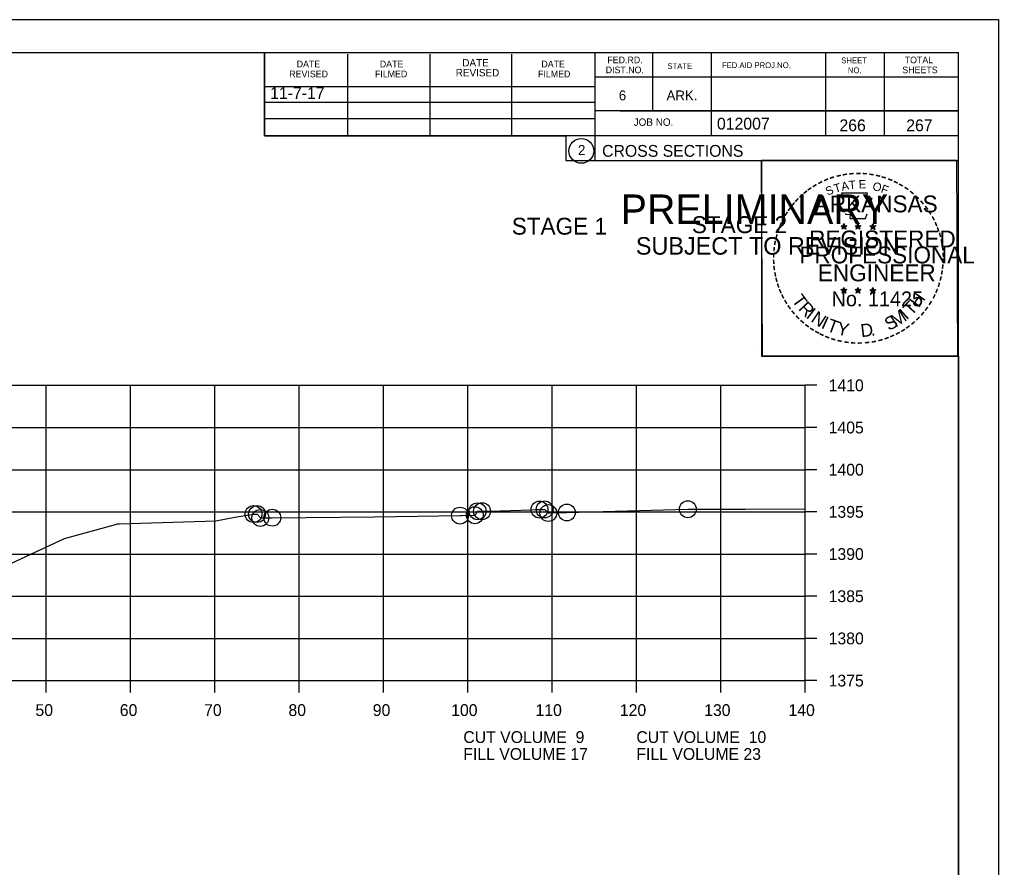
# Model space of a CAD drawing. Extents: x 1374311 to 1383814, y 384102 to 406278.
# Drawn here: x 1382767.7 to 1382883.8, y 387792.1 to 387892.6 of the extents above; entities that cross this region are included whole.
import ezdxf

# ---------------------------------------------------------------- set-up
doc = ezdxf.new("R2010")
doc.units = 0
for name, color, linetype in [('R_Axis', 7, 'Continuous'), ('R_Axis Annot', 7, 'Continuous'), ('R_Border', 7, 'Continuous'), ('R_Border PE', 7, 'Continuous'), ('R_Border Prem', 7, 'Continuous'), ('R_Exist Surface', 7, 'Continuous'), ('R_Fin Surface', 7, 'Continuous'), ('R_Grid', 7, 'Continuous'), ('R_No Plot', 7, 'Continuous'), ('R_Water', 7, 'Continuous')]:
    doc.layers.add(name, color=color, linetype=linetype)

msp = doc.modelspace()

# ---------------------------------------------------------------- linework, layer by layer
at = {"layer": 'R_Axis'}
for p, q in [((1382860.86, 387814.27), (1382860.86, 387849.27)), ((1382862.26, 387849.27), (1382860.86, 387849.27)), ((1382862.26, 387844.27), (1382860.86, 387844.27)), ((1382862.26, 387839.27), (1382860.86, 387839.27)), ((1382862.26, 387834.27), (1382860.86, 387834.27)), ((1382862.26, 387829.27), (1382860.86, 387829.27)), ((1382862.26, 387824.27), (1382860.86, 387824.27)), ((1382862.26, 387819.27), (1382860.86, 387819.27)), ((1382580.86, 387814.27), (1382860.86, 387814.27)), ((1382770.86, 387812.87), (1382770.86, 387814.27)), ((1382780.86, 387812.87), (1382780.86, 387814.27)), ((1382790.86, 387812.87), (1382790.86, 387814.27)), ((1382800.86, 387812.87), (1382800.86, 387814.27)), ((1382810.86, 387812.87), (1382810.86, 387814.27)), ((1382820.86, 387812.87), (1382820.86, 387814.27)), ((1382830.86, 387812.87), (1382830.86, 387814.27)), ((1382840.86, 387812.87), (1382840.86, 387814.27)), ((1382850.86, 387812.87), (1382850.86, 387814.27)), ((1382860.86, 387812.87), (1382860.86, 387814.27)), ((1382862.26, 387814.27), (1382860.86, 387814.27))]:
    msp.add_line(p, q, dxfattribs=at)
at = {"layer": 'R_Border'}
for p, q in [((1382562.86, 387888.73), (1382879.04, 387888.73)), ((1382796.78, 387878.85), (1382796.78, 387888.73)), ((1382835.94, 387888.73), (1382835.94, 387875.93)), ((1382842.78, 387888.73), (1382842.78, 387881.79)), ((1382849.72, 387888.73), (1382849.72, 387878.85)), ((1382863.3, 387888.73), (1382863.3, 387878.85)), ((1382870.24, 387888.73), (1382870.24, 387878.85)), ((1382879.04, 387683.27), (1382879.04, 387888.73)), ((1382806.64, 387878.85), (1382806.64, 387888.53)), ((1382816.4, 387878.85), (1382816.4, 387888.53)), ((1382826.08, 387878.85), (1382826.08, 387888.53)), ((1382879.04, 387885.79), (1382835.94, 387885.79)), ((1382879.04, 387885.81), (1382879.04, 387885.81)), ((1382796.78, 387884.71), (1382835.94, 387884.71)), ((1382796.78, 387882.85), (1382835.94, 387882.85)), ((1382879.04, 387881.79), (1382835.94, 387881.79)), ((1382838.9, 387881.79), (1382879.04, 387881.79)), ((1382796.78, 387878.85), (1382796.78, 387880.91)), ((1382796.78, 387880.91), (1382835.94, 387880.91)), ((1382879.04, 387878.85), (1382796.78, 387878.85)), ((1382835.94, 387875.93), (1382879.04, 387875.93))]:
    msp.add_line(p, q, dxfattribs=at)
msp.add_circle((1382834.33, 387877.06), 1.47, dxfattribs=at)
at = {"layer": 'R_Border PE'}
for p, q in [((1382865.13, 387868.18), (1382865.47, 387868.07)), ((1382865.13, 387868.18), (1382865.38, 387868.14)), ((1382865.13, 387868.18), (1382865.36, 387868.06)), ((1382865.26, 387867.78), (1382865.47, 387868.07)), ((1382865.26, 387867.78), (1382865.38, 387868.02)), ((1382865.26, 387867.78), (1382865.47, 387867.99)), ((1382865.47, 387868.44), (1382865.43, 387868.19)), ((1382865.47, 387868.07), (1382865.47, 387868.44)), ((1382865.47, 387868.44), (1382865.52, 387868.19)), ((1382865.82, 387868.18), (1382865.47, 387868.07)), ((1382865.69, 387867.78), (1382865.47, 387868.07)), ((1382865.69, 387867.78), (1382865.47, 387867.99)), ((1382865.82, 387868.18), (1382865.54, 387868.13)), ((1382865.69, 387867.78), (1382865.55, 387868.07)), ((1382865.82, 387868.18), (1382865.62, 387868.08)), ((1382866.8, 387868.18), (1382867.14, 387868.07)), ((1382866.8, 387868.18), (1382867.05, 387868.14)), ((1382866.8, 387868.18), (1382867.03, 387868.06)), ((1382866.93, 387867.78), (1382867.14, 387868.07)), ((1382866.93, 387867.78), (1382867.05, 387868.02)), ((1382866.93, 387867.78), (1382867.14, 387867.99)), ((1382867.14, 387868.44), (1382867.1, 387868.19)), ((1382867.14, 387868.07), (1382867.14, 387868.44)), ((1382867.14, 387868.44), (1382867.19, 387868.19)), ((1382867.49, 387868.18), (1382867.14, 387868.07)), ((1382867.36, 387867.78), (1382867.14, 387868.07)), ((1382867.36, 387867.78), (1382867.14, 387867.99)), ((1382867.49, 387868.18), (1382867.21, 387868.13)), ((1382867.36, 387867.78), (1382867.22, 387868.07)), ((1382867.49, 387868.18), (1382867.29, 387868.08)), ((1382868.56, 387868.17), (1382868.91, 387868.06)), ((1382868.56, 387868.17), (1382868.81, 387868.13)), ((1382868.56, 387868.17), (1382868.8, 387868.05)), ((1382868.69, 387867.76), (1382868.91, 387868.06)), ((1382868.69, 387867.76), (1382868.82, 387868.01)), ((1382868.69, 387867.76), (1382868.91, 387867.98)), ((1382868.91, 387868.43), (1382868.87, 387868.17)), ((1382868.91, 387868.06), (1382868.91, 387868.43)), ((1382868.91, 387868.43), (1382868.96, 387868.18)), ((1382869.26, 387868.17), (1382868.91, 387868.06)), ((1382869.12, 387867.76), (1382868.91, 387868.06)), ((1382869.12, 387867.76), (1382868.91, 387867.98)), ((1382869.26, 387868.17), (1382868.97, 387868.12)), ((1382869.12, 387867.76), (1382868.98, 387868.05)), ((1382869.26, 387868.17), (1382869.05, 387868.07)), ((1382865.47, 387860.86), (1382865.43, 387860.61)), ((1382865.47, 387860.5), (1382865.47, 387860.86)), ((1382865.47, 387860.86), (1382865.52, 387860.61)), ((1382867.14, 387860.86), (1382867.1, 387860.61)), ((1382867.14, 387860.5), (1382867.14, 387860.86)), ((1382867.14, 387860.86), (1382867.19, 387860.61)), ((1382868.91, 387860.85), (1382868.87, 387860.6)), ((1382868.91, 387860.49), (1382868.91, 387860.85)), ((1382868.91, 387860.85), (1382868.96, 387860.6)), ((1382865.12, 387860.61), (1382865.47, 387860.5)), ((1382865.12, 387860.61), (1382865.37, 387860.57)), ((1382865.12, 387860.61), (1382865.36, 387860.49)), ((1382865.25, 387860.2), (1382865.47, 387860.5)), ((1382865.25, 387860.2), (1382865.38, 387860.45)), ((1382865.25, 387860.2), (1382865.47, 387860.42)), ((1382865.82, 387860.61), (1382865.47, 387860.5)), ((1382865.68, 387860.2), (1382865.47, 387860.5)), ((1382865.68, 387860.2), (1382865.47, 387860.42)), ((1382865.82, 387860.61), (1382865.53, 387860.56)), ((1382865.68, 387860.2), (1382865.55, 387860.49)), ((1382865.82, 387860.61), (1382865.61, 387860.51)), ((1382866.79, 387860.61), (1382867.14, 387860.5)), ((1382866.79, 387860.61), (1382867.04, 387860.57)), ((1382866.79, 387860.61), (1382867.03, 387860.49)), ((1382866.92, 387860.2), (1382867.14, 387860.5)), ((1382866.92, 387860.2), (1382867.05, 387860.45)), ((1382866.92, 387860.2), (1382867.14, 387860.42)), ((1382867.49, 387860.61), (1382867.14, 387860.5)), ((1382867.35, 387860.2), (1382867.14, 387860.5)), ((1382867.35, 387860.2), (1382867.14, 387860.42)), ((1382867.49, 387860.61), (1382867.2, 387860.56)), ((1382867.35, 387860.2), (1382867.22, 387860.49)), ((1382867.49, 387860.61), (1382867.28, 387860.51)), ((1382868.56, 387860.6), (1382868.91, 387860.49)), ((1382868.56, 387860.6), (1382868.81, 387860.56)), ((1382868.56, 387860.6), (1382868.79, 387860.48)), ((1382868.69, 387860.19), (1382868.91, 387860.49)), ((1382868.69, 387860.19), (1382868.82, 387860.44)), ((1382868.69, 387860.19), (1382868.9, 387860.41)), ((1382869.12, 387860.19), (1382868.9, 387860.41)), ((1382869.25, 387860.6), (1382868.91, 387860.49)), ((1382869.12, 387860.19), (1382868.91, 387860.49)), ((1382869.25, 387860.6), (1382868.97, 387860.55)), ((1382869.12, 387860.19), (1382868.98, 387860.48)), ((1382869.25, 387860.6), (1382869.05, 387860.5))]:
    msp.add_line(p, q, dxfattribs=at)
for points in [[(1382865.17, 387872.06), (1382865.44, 387871.23)], [(1382868.68, 387871.14), (1382868.82, 387871.42), (1382868.13, 387871.4), (1382868.28, 387872.06), (1382865.17, 387872.06)], [(1382865.66, 387869.64), (1382865.66, 387869.55), (1382866.22, 387869.53), (1382866.17, 387869.06), (1382868.04, 387869.06), (1382868.24, 387869.6)], [(1382865.47, 387868.44), (1382865.69, 387867.78), (1382865.13, 387868.18), (1382865.82, 387868.18), (1382865.26, 387867.78), (1382865.47, 387868.44)], [(1382867.14, 387868.44), (1382867.36, 387867.78), (1382866.8, 387868.18), (1382867.49, 387868.18), (1382866.93, 387867.78), (1382867.14, 387868.44)], [(1382868.91, 387868.43), (1382869.12, 387867.76), (1382868.56, 387868.17), (1382869.26, 387868.17), (1382868.69, 387867.76), (1382868.91, 387868.43)], [(1382865.47, 387860.86), (1382865.68, 387860.2), (1382865.12, 387860.61), (1382865.82, 387860.61), (1382865.25, 387860.2), (1382865.47, 387860.86)], [(1382867.14, 387860.86), (1382867.35, 387860.2), (1382866.79, 387860.61), (1382867.49, 387860.61), (1382866.92, 387860.2), (1382867.14, 387860.86)], [(1382868.91, 387860.85), (1382869.12, 387860.19), (1382868.56, 387860.6), (1382869.25, 387860.6), (1382868.69, 387860.19), (1382868.91, 387860.85)]]:
    msp.add_lwpolyline(points, dxfattribs=at)
for centre, radius in [((1382865.47, 387868.07), 0.172), ((1382865.47, 387868.07), 0.145), ((1382865.47, 387868.07), 0.116), ((1382865.47, 387868.07), 0.0991), ((1382865.47, 387868.07), 0.0747), ((1382865.47, 387868.07), 0.0495), ((1382865.47, 387868.07), 0.0296), ((1382867.14, 387868.07), 0.172), ((1382867.14, 387868.07), 0.145), ((1382867.14, 387868.07), 0.116), ((1382867.14, 387868.07), 0.0991), ((1382867.14, 387868.07), 0.0747), ((1382867.14, 387868.07), 0.0495), ((1382867.14, 387868.07), 0.0296), ((1382868.91, 387868.06), 0.172), ((1382868.91, 387868.06), 0.145), ((1382868.91, 387868.06), 0.116), ((1382868.91, 387868.06), 0.0991), ((1382868.91, 387868.06), 0.0747), ((1382868.91, 387868.06), 0.0495), ((1382868.91, 387868.06), 0.0296), ((1382865.47, 387860.5), 0.172), ((1382865.47, 387860.5), 0.145), ((1382865.47, 387860.5), 0.116), ((1382865.47, 387860.5), 0.0991), ((1382865.47, 387860.5), 0.0747), ((1382865.47, 387860.5), 0.0495), ((1382865.47, 387860.5), 0.0296), ((1382867.14, 387860.5), 0.172), ((1382867.14, 387860.5), 0.145), ((1382867.14, 387860.5), 0.116), ((1382867.14, 387860.5), 0.0991), ((1382867.14, 387860.5), 0.0747), ((1382867.14, 387860.5), 0.0495), ((1382867.14, 387860.5), 0.0296), ((1382868.91, 387860.49), 0.172), ((1382868.91, 387860.49), 0.145), ((1382868.91, 387860.49), 0.116), ((1382868.91, 387860.49), 0.0991), ((1382868.91, 387860.49), 0.0747), ((1382868.91, 387860.49), 0.0495), ((1382868.91, 387860.49), 0.0296)]:
    msp.add_circle(centre, radius, dxfattribs=at)
at = {"layer": 'R_Exist Surface'}
msp.add_lwpolyline([(1382763.59, 387826.71), (1382769.04, 387829.24), (1382773.03, 387831.1), (1382779.1, 387832.79), (1382779.31, 387832.85), (1382779.52, 387832.86), (1382790.98, 387833.22), (1382793.26, 387833.66), (1382795.46, 387834.01), (1382795.81, 387834.01), (1382795.88, 387834.01), (1382795.93, 387833.94), (1382796.27, 387833.55), (1382796.53, 387833.55), (1382797.69, 387833.58), (1382809.82, 387833.67), (1382819.95, 387833.82), (1382820.11, 387833.83), (1382821.7, 387833.87), (1382821.81, 387834.01), (1382822.03, 387834.34), (1382822.23, 387834.34), (1382822.56, 387834.35), (1382823.43, 387834.36), (1382828.44, 387834.51), (1382829.07, 387834.53), (1382829.37, 387834.54), (1382829.38, 387834.54), (1382829.98, 387834.56), (1382830.01, 387834.54), (1382830.42, 387834.13), (1382830.63, 387834.14), (1382832.61, 387834.19), (1382846.96, 387834.58), (1382849.64, 387834.58), (1382853.77, 387834.57), (1382860.86, 387834.64)], dxfattribs=at)
at = {"layer": 'R_Grid'}
for p, q in [((1382580.86, 387849.27), (1382860.86, 387849.27)), ((1382770.86, 387814.27), (1382770.86, 387849.27)), ((1382780.86, 387814.27), (1382780.86, 387849.27)), ((1382790.86, 387814.27), (1382790.86, 387849.27)), ((1382800.86, 387814.27), (1382800.86, 387849.27)), ((1382810.86, 387814.27), (1382810.86, 387849.27)), ((1382820.86, 387814.27), (1382820.86, 387849.27)), ((1382830.86, 387814.27), (1382830.86, 387849.27)), ((1382840.86, 387814.27), (1382840.86, 387849.27)), ((1382850.86, 387814.27), (1382850.86, 387849.27)), ((1382860.86, 387814.27), (1382860.86, 387849.27)), ((1382580.86, 387844.27), (1382860.86, 387844.27)), ((1382580.86, 387839.27), (1382860.86, 387839.27)), ((1382580.86, 387834.27), (1382860.86, 387834.27)), ((1382580.86, 387829.27), (1382860.86, 387829.27)), ((1382580.86, 387824.27), (1382860.86, 387824.27)), ((1382580.86, 387819.27), (1382860.86, 387819.27)), ((1382580.86, 387814.27), (1382860.86, 387814.27))]:
    msp.add_line(p, q, dxfattribs=at)
at = {"layer": 'R_No Plot'}
for p, q in [((1382550.46, 387892.62), (1382883.79, 387892.62)), ((1382855.08, 387853.47), (1382855.08, 387853.47))]:
    msp.add_line(p, q, dxfattribs=at)
for points in [[(1382550.45, 387892.62), (1382883.79, 387892.62), (1382883.79, 387679.29), (1382550.45, 387679.29)], [(1382796.78, 387888.73), (1382796.78, 387878.85), (1382832.51, 387878.85), (1382832.51, 387875.93), (1382855.71, 387875.93), (1382855.71, 387852.71), (1382879.04, 387852.71), (1382879.04, 387683.27), (1382562.86, 387683.27), (1382562.86, 387888.73)], [(1382855.71, 387875.96), (1382878.81, 387875.96), (1382878.93, 387852.71), (1382855.83, 387852.71)]]:
    msp.add_lwpolyline(points, close=True, dxfattribs=at)
for centre in [(1382822.03, 387834.34), (1382822.56, 387834.35), (1382829.37, 387834.54), (1382829.98, 387834.56), (1382832.61, 387834.19), (1382846.96, 387834.58), (1382795.46, 387834.01), (1382795.88, 387834.01), (1382796.27, 387833.55), (1382797.69, 387833.58), (1382819.95, 387833.82), (1382821.7, 387833.87), (1382830.42, 387834.13)]:
    msp.add_circle(centre, 1, dxfattribs=at)

# ---------------------------------------------------------------- texts
at = {"layer": 'R_Axis Annot'}
for s, p in [('1410', (1382863.66, 387848.57)), ('1405', (1382863.66, 387843.57)), ('1400', (1382863.66, 387838.57)), ('1395', (1382863.66, 387833.57)), ('1390', (1382863.66, 387828.57)), ('1385', (1382863.66, 387823.57)), ('1380', (1382863.66, 387818.57)), ('1375', (1382863.66, 387813.57)), ('50', (1382769.6, 387810.07)), ('60', (1382779.6, 387810.07)), ('70', (1382789.6, 387810.07)), ('80', (1382799.6, 387810.07)), ('90', (1382809.6, 387810.07)), ('100', (1382818.9, 387810.07)), ('110', (1382828.9, 387810.07)), ('120', (1382838.9, 387810.07)), ('130', (1382848.9, 387810.07)), ('140', (1382858.9, 387810.07)), ('CUT VOLUME  9', (1382820.34, 387806.87)), ('CUT VOLUME  10', (1382840.86, 387806.87)), ('FILL VOLUME 17', (1382820.34, 387804.87)), ('FILL VOLUME 23', (1382840.86, 387804.87))]:
    msp.add_text(s, height=1.4, dxfattribs=at).set_placement(p)
at = {"layer": 'R_Border'}
for s, height, p in [('DATE', 0.782, (1382800.58, 387886.97)), ('DATE', 0.782, (1382810.44, 387886.97)), ('DATE', 0.879, (1382820.22, 387887.07)), ('DATE', 0.782, (1382829.6, 387886.97)), ('FED.RD.', 0.782, (1382837.42, 387887.45)), ('STATE', 0.684, (1382844.54, 387886.77)), ('FED.AID PROJ.NO.', 0.684, (1382851, 387886.87)), ('SHEET', 0.684, (1382865.16, 387887.45)), ('TOTAL', 0.782, (1382872.68, 387887.45)), ('REVISED', 0.782, (1382799.7, 387885.79)), ('FILMED', 0.782, (1382809.86, 387885.79)), ('REVISED', 0.879, (1382819.44, 387885.89)), ('FILMED', 0.782, (1382829.2, 387885.79)), ('DIST.NO.', 0.782, (1382837.22, 387886.27)), ('NO.', 0.684, (1382865.94, 387886.27)), ('SHEETS', 0.782, (1382872.4, 387886.27)), ('6', 1.17, (1382838.78, 387883.05)), ('ARK.', 1.172, (1382844.44, 387883.05)), ('JOB NO.', 0.879, (1382840.54, 387880.03)), ('012007', 1.4, (1382850.42, 387879.59)), ('2', 1.17, (1382833.94, 387876.58)), ('CROSS SECTIONS', 1.4, (1382836.8, 387876.36))]:
    msp.add_text(s, height=height, rotation=360, dxfattribs=at).set_placement(p)
at = {"layer": 'R_Border PE'}
for s, height, rotation, p in [('-', 1.6, 28.7918, (1382862.65, 387872.6)), ('-', 1.6, 24.3072, (1382863.28, 387872.92)), ('-', 1.6, 19.1761, (1382863.91, 387873.19)), ('-', 1.6, 13.6301, (1382864.66, 387873.43)), ('-', 1.6, 10.2193, (1382865.34, 387873.59)), ('T', 1, 6.0228, (1382866.11, 387872.49)), ('-', 1.6, 5.8968, (1382866.07, 387873.7)), ('-', 1.6, 0.1862, (1382866.84, 387873.77)), ('E', 1, 0.8323, (1382867.22, 387872.6)), ('-', 1.6, 357.743, (1382867.57, 387873.76)), ('-', 1.6, 352.1617, (1382868.31, 387873.7)), ('-', 1.6, 347.2049, (1382869.03, 387873.59)), ('-', 1.6, 342.3362, (1382869.66, 387873.44)), ('-', 1.6, 337.8551, (1382870.4, 387873.21)), ('-', 1.6, 334.1211, (1382871.03, 387872.94)), ('-', 1.6, 38.9507, (1382861, 387871.46)), ('-', 1.6, 36.2317, (1382861.47, 387871.84)), ('-', 1.6, 34.0636, (1382862.05, 387872.23)), ('S', 1, 21.594, (1382863.52, 387871.74)), ('T', 1, 16.4036, (1382864.44, 387872.07)), ('A', 1, 11.2132, (1382865.26, 387872.32)), ('O', 1, 350.4515, (1382868.82, 387872.39)), ('F', 1, 340.0707, (1382869.77, 387872.16)), ('-', 1.6, 329.6409, (1382871.61, 387872.66)), ('-', 1.6, 325.8627, (1382872.25, 387872.3)), ('-', 1.6, 320.5297, (1382872.86, 387871.87)), ('-', 1.6, 48.423, (1382860.12, 387870.56)), ('-', 1.6, 42.9622, (1382860.56, 387871.04)), ('ARKANSAS', 2, 360, (1382862.02, 387869.77)), ('-', 1.6, 315.5786, (1382873.46, 387871.38)), ('-', 1.6, 309.8797, (1382874.03, 387870.83)), ('-', 1.6, 54.2325, (1382859.3, 387869.51)), ('-', 1.6, 50.6142, (1382859.71, 387870.08)), ('-', 1.6, 306.6522, (1382874.56, 387870.23)), ('-', 1.6, 62.8713, (1382858.66, 387868.37)), ('-', 1.6, 58.0706, (1382858.97, 387868.98)), ('-', 1.4, 303.6753, (1382875.04, 387869.66)), ('-', 1.6, 299.6684, (1382875.36, 387869.06)), ('-', 1.6, 72.3945, (1382858.18, 387867.13)), ('-', 1.6, 67.7743, (1382858.4, 387867.76)), ('DWB', 0.01, 360, (1382865.46, 387868.07)), ('DWB', 0.01, 360, (1382867.13, 387868.07)), ('DWB', 0.01, 360, (1382868.9, 387868.06)), ('-', 1.6, 294.6628, (1382875.68, 387868.44)), ('-', 1.6, 290.5728, (1382875.94, 387867.87)), ('-', 1.6, 75.461, (1382857.99, 387866.42)), ('REGISTERED', 2, 360, (1382861.34, 387865.62)), ('-', 1.6, 285.1233, (1382876.18, 387867.29)), ('-', 1.6, 280.5493, (1382876.38, 387866.55)), ('-', 1.6, 85.1863, (1382857.78, 387865.01)), ('-', 1.6, 81.2013, (1382857.85, 387865.7)), ('PROFESSIONAL', 2, 360, (1382860.19, 387863.72)), ('-', 1.6, 276.5962, (1382876.54, 387865.78)), ('-', 1.6, 89.0622, (1382857.75, 387864.31)), ('-', 1.6, 274.3301, (1382876.6, 387865.06)), ('-', 1.6, 269.9407, (1382876.63, 387864.42)), ('-', 1.6, 94.1959, (1382857.79, 387863.59)), ('-', 1.6, 98.9479, (1382857.86, 387862.92)), ('ENGINEER', 2, 360, (1382862.38, 387861.6)), ('-', 1.6, 263.5172, (1382876.61, 387863.76)), ('-', 1.6, 101.7149, (1382858, 387862.19)), ('-', 1.6, 105.4578, (1382858.16, 387861.59)), ('-', 1.6, 255.7626, (1382876.43, 387862.43)), ('-', 1.6, 260.9953, (1382876.54, 387863.1)), ('-', 1.6, 109.0874, (1382858.37, 387860.96)), ('-', 1.6, 114.0643, (1382858.63, 387860.36)), ('-', 1.6, 247.8887, (1382876.03, 387861.03)), ('-', 1.6, 252.8681, (1382876.25, 387861.71)), ('-', 1.6, 115.7289, (1382858.93, 387859.75)), ('T', 1.54, 306.0406, (1382859.23, 387859.34)), ('No. 11425', 1.757, 360, (1382864.01, 387858.64)), ('DWB', 0.01, 360, (1382865.46, 387860.49)), ('DWB', 0.01, 360, (1382867.13, 387860.5)), ('DWB', 0.01, 360, (1382868.89, 387860.49)), ('H', 1.54, 54.6088, (1382874.35, 387858.37)), ('-', 1.6, 244.6197, (1382875.77, 387860.4)), ('-', 1.6, 120.4471, (1382859.29, 387859.16)), ('-', 1.6, 125.8934, (1382859.69, 387858.6)), ('R', 1.54, 314.005, (1382859.99, 387858.29)), ('I', 1.54, 321.9694, (1382860.89, 387857.36)), ('T', 1.54, 46.6444, (1382873.46, 387857.43)), ('-', 1.6, 233.8452, (1382874.97, 387859)), ('-', 1.6, 239.0712, (1382875.37, 387859.65)), ('-', 1.6, 130.7181, (1382860.15, 387858.05)), ('-', 1.6, 134.2238, (1382860.67, 387857.5)), ('N', 1.54, 326.5002, (1382861.46, 387856.89)), ('I', 1.54, 335.3603, (1382862.67, 387856.1)), ('S', 1.54, 26.9312, (1382870.78, 387855.7)), ('M', 1.54, 32.6563, (1382871.61, 387856.11)), ('I', 1.54, 42.1136, (1382872.9, 387856.95)), ('-', 1.6, 225.7653, (1382874.06, 387857.87)), ('-', 1.6, 231.2538, (1382874.54, 387858.43)), ('-', 1.6, 138.9338, (1382861.2, 387857.04)), ('-', 1.6, 144.6463, (1382861.75, 387856.63)), ('-', 1.6, 148.0898, (1382862.31, 387856.26)), ('T', 1.54, 339.8912, (1382863.33, 387855.77)), ('Y', 1.54, 347.8556, (1382864.55, 387855.33)), ('D', 1.54, 6.3969, (1382867.53, 387854.97)), ('-', 1.6, 215.7363, (1382872.99, 387856.89)), ('-', 1.6, 221.0851, (1382873.54, 387857.36)), ('-', 1.6, 151.5704, (1382862.89, 387855.94)), ('-', 1.6, 154.6002, (1382863.41, 387855.69)), ('-', 1.6, 158.5612, (1382864.04, 387855.43)), ('-', 1.6, 162.7983, (1382864.72, 387855.22)), ('.', 1.54, 13.7642, (1382868.72, 387855.1)), ('-', 1.6, 200.7184, (1382870.65, 387855.56)), ('-', 1.6, 204.2516, (1382871.27, 387855.84)), ('-', 1.6, 207.3568, (1382871.9, 387856.15)), ('-', 1.6, 212.2491, (1382872.46, 387856.5)), ('-', 1.6, 167.5555, (1382865.44, 387855.06)), ('-', 1.6, 173.1155, (1382866.21, 387854.95)), ('-', 1.6, 176.5183, (1382866.96, 387854.89)), ('-', 1.6, 181.5918, (1382867.7, 387854.91)), ('-', 1.6, 185.8167, (1382868.51, 387854.99)), ('-', 1.6, 191.2858, (1382869.25, 387855.12)), ('-', 1.6, 195.4743, (1382869.98, 387855.32))]:
    msp.add_text(s, height=height, rotation=rotation, dxfattribs=at).set_placement(p)
at = {"layer": 'R_Border Prem'}
for s, height, p in [('PRELIMINARY', 3.5, (1382838.99, 387868.39)), ('DWB', 0.01, (1382839.74, 387870.24)), ('SUBJECT TO REVISION', 2.0751, (1382840.8, 387864.76))]:
    msp.add_text(s, height=height, rotation=360, dxfattribs=at).set_placement(p)
at = {"layer": 'R_Fin Surface'}
msp.add_text('11-7-17', height=1.4, dxfattribs=at).set_placement((1382797.43, 387883.21))
at = {"layer": 'R_Water'}
for s, p in [('266', (1382864.94, 387879.39)), ('267', (1382872.86, 387879.39))]:
    msp.add_text(s, height=1.4, rotation=360, dxfattribs=at).set_placement(p)
for s, p in [('STAGE 1', (1382826.08, 387867.13)), ('STAGE 2', (1382847.44, 387867.31))]:
    msp.add_text(s, height=2, dxfattribs=at).set_placement(p)

doc.saveas('drawing.dxf')
